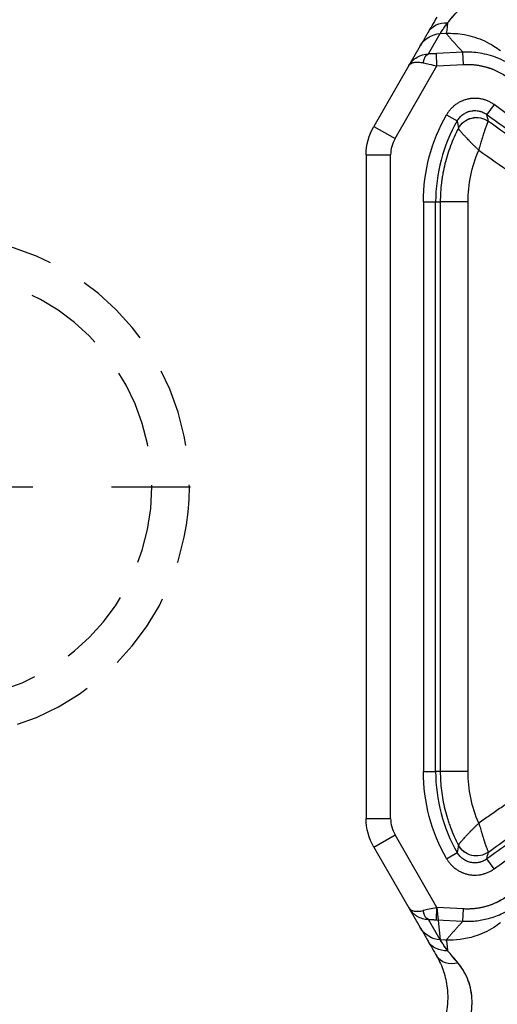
# Model space of a CAD drawing. Extents: x 2651 to 7771, y -1163 to 1075.
# Tile 368 of 490: x 5108 to 5123, y 471 to 502. Entities that reach past the tile are written whole.
import ezdxf

# ---------------------------------------------------------------- set-up
doc = ezdxf.new("R2010")
doc.units = 0
doc.header["$LTSCALE"] = 10
doc.linetypes.add('CENTER', pattern=[2, 1.25, -0.25, 0.25, -0.25])
doc.linetypes.add('HIDDEN', pattern=[0.375, 0.25, -0.125])
doc.layers.get('0').update_dxf_attribs({"linetype": 'CONTINUOUS'})
doc.layers.get('Defpoints').update_dxf_attribs({"linetype": 'CONTINUOUS'})
for name, color, linetype in [('1', 7, 'CONTINUOUS'), ('CEN', 1, 'CENTER'), ('DIM', 3, 'CONTINUOUS'), ('HIDDEN', 6, 'HIDDEN')]:
    doc.layers.add(name, color=color, linetype=linetype)
doc.styles.get("Standard").update_dxf_attribs({"font": 'romans.shx'})
doc.dimstyles.new('MM& INCH5', dxfattribs={"dimtxt": 5, "dimasz": 2.5, "dimexe": 1, "dimexo": 0.5, "dimtad": 0, "dimrnd": 1.38778e-17, "dimzin": 9, "dimdsep": 46, "dimtxsty": 'Standard', "dimblk": 'CLOSED', "dimcen": 0, "dimclrd": 3, "dimclre": 3, "dimclrt": 3, "dimazin": 2, "dimtfac": 0.75, "dimtofl": 0, "dimtmove": 0, "dimatfit": 3, "dimfxl": 0, "dimtolj": 1, "dimarcsym": 0})

# ---------------------------------------------------------------- blocks, each defined once
blk = doc.blocks.new('DFSF')
at = {"layer": '1', "color": 252, "linetype": 'Continuous'}
for p, q in [((1288.685, 533.376), (1288.87, 533.367)), ((1288.87, 533.367), (1289.242, 532.722)), ((1288.148, 532.776), (1288.128, 532.388)), ((1288.992, 532.732), (1288.148, 532.776)), ((1288.128, 532.388), (1288.972, 532.344)), ((1288.972, 532.344), (1290.304, 530.037)), ((1287.156, 531.114), (1287.385, 530.801)), ((1288.667, 530.793), (1288.33, 530.6)), ((1290.977, 530.426), (1290.304, 530.037)), ((1290.443, 529.519), (1290.443, 508.469)), ((1291.22, 529.519), (1290.443, 529.519)), ((1287.984, 528.026), (1287.984, 509.961)), ((1287.984, 528.026), (1288.867, 528.026)), ((1288.867, 528.026), (1289.015, 528.026)), ((1288.867, 509.961), (1288.867, 528.026)), ((1289.015, 528.026), (1289.015, 509.961)), ((1289.403, 528.026), (1289.015, 528.026)), ((1289.403, 509.961), (1289.403, 528.026)), ((1287.984, 509.961), (1288.867, 509.961)), ((1289.015, 509.961), (1288.867, 509.961)), ((1289.403, 509.961), (1289.015, 509.961)), ((1291.22, 508.469), (1290.443, 508.469)), ((1290.304, 507.951), (1288.972, 505.644)), ((1290.977, 507.562), (1290.304, 507.951)), ((1288.667, 507.195), (1288.33, 507.388)), ((1287.156, 506.874), (1287.385, 507.187)), ((1288.972, 505.644), (1288.128, 505.599)), ((1288.128, 505.599), (1288.148, 505.212)), ((1288.148, 505.212), (1288.992, 505.256)), ((1289.242, 505.266), (1288.87, 504.621)), ((1288.87, 504.621), (1288.685, 504.611))]:
    blk.add_line(p, q, dxfattribs=at)
at = {"layer": '1', "color": 110, "linetype": 'Continuous'}
for p, q in [((1288.972, 532.344), (1288.87, 533.367)), ((1288.128, 532.388), (1288.972, 532.344)), ((1288.972, 532.344), (1290.304, 530.037)), ((1290.443, 529.519), (1290.443, 508.469)), ((1290.304, 507.951), (1288.972, 505.644)), ((1288.972, 505.644), (1288.128, 505.599)), ((1289.242, 505.266), (1288.87, 504.621))]:
    blk.add_line(p, q, dxfattribs=at)
at = {"layer": '1', "color": 7, "linetype": 'Continuous'}
for p, q in [((1289.864, 532.355), (1289.502, 532.981)), ((1288.992, 532.732), (1288.972, 532.344)), ((1290.977, 530.426), (1289.865, 532.352)), ((1291.22, 508.469), (1291.22, 529.519)), ((1289.865, 505.636), (1290.977, 507.562)), ((1288.972, 505.644), (1288.992, 505.256)), ((1289.502, 505.007), (1289.864, 505.633))]:
    blk.add_line(p, q, dxfattribs=at)
at = {"layer": '1', "color": 252, "linetype": 'Continuous', "extrusion": (0, 0, -1)}
for centre, start, end in [((-1283.836, 528.026), 150.1987, 180), ((-1283.836, 509.961), 180, 209.8012)]:
    blk.add_arc(centre, 5.567, start, end, dxfattribs=at)
at = {"layer": '1', "color": 252, "linetype": 'Continuous'}
for centre, radius, start, end in [((1283.836, 528.026), 5.178, 0, 29.8013), ((1289.407, 529.519), 1.036, 0, 30), ((1283.836, 509.961), 5.178, 330.1988, 0), ((1289.407, 508.469), 1.036, 330, 0)]:
    blk.add_arc(centre, radius, start, end, dxfattribs=at)
at = {"layer": '1', "color": 7, "linetype": 'Continuous', "extrusion": (0, 0, -1)}
for centre, start, end in [((-1289.407, 529.519), 150, 180), ((-1289.407, 508.469), 180, 210)]:
    blk.add_arc(centre, 1.814, start, end, dxfattribs=at)
at = {"layer": '1', "color": 110, "linetype": 'Continuous'}
for centre, start, end in [((1289.407, 529.519), 0, 30), ((1289.407, 508.469), 330, 0)]:
    blk.add_arc(centre, 1.036, start, end, dxfattribs=at)
at = {"layer": '1', "color": 252, "linetype": 'Continuous', "extrusion": (0, 0, -1)}
for centre, major_axis, ratio, start_param, end_param in [((1288.303, 533.502), (0.673, 0.389), 0.72662, 5.106899, 6.283185), ((1288.583, 533.018), (0.673, 0.389), 0.857555, 5.242162, 6.283185), ((1288.855, 536.606), (0.161, 3.235), 0.052272, 3.194024, 3.602195), ((1288.829, 532.592), (0.673, 0.389), 0.998053, 5.287458, 6.283185), ((1287.719, 530.06), (-0.631, 0.148), 0.999911, 0.712892, 2.4287), ((1287.719, 530.059), (0.618, 0.195), 0.99876, 4.392457, 6.10701), ((1287.719, 507.928), (0.631, 0.148), 0.999911, 0.712878, 2.428715), ((1287.719, 507.929), (0.618, -0.195), 0.99876, 0.176172, 1.890754), ((1288.829, 505.396), (0.673, -0.389), 0.998053, 0, 0.995727), ((1288.855, 501.382), (0.161, -3.235), 0.052272, 2.68099, 3.089161), ((1288.583, 504.97), (0.673, -0.389), 0.857555, 0, 1.041024)]:
    blk.add_ellipse(centre, major_axis=major_axis, ratio=ratio, start_param=start_param, end_param=end_param, dxfattribs=at)
at = {"layer": '1', "color": 7, "linetype": 'Continuous', "extrusion": (0, 0, -1)}
for centre, major_axis, ratio, start_param, end_param in [((1289.222, 532.334), (-0.009, -0.389), 0.484329, 3.201449, 4.425608), ((1289.407, 529.519), (-1.814, 0), 0.999975, 2.618029, 3.141591), ((1289.407, 529.519), (1.814, 0), 0.999975, 5.759622, 6.283185), ((1283.861, 528.026), (4.123, 0), 1, 5.873541, 6.283185), ((1283.861, 509.961), (4.123, 0), 1, 0, 0.409639), ((1289.222, 505.654), (0.009, -0.389), 0.484329, 4.99917, 6.223329)]:
    blk.add_ellipse(centre, major_axis=major_axis, ratio=ratio, start_param=start_param, end_param=end_param, dxfattribs=at)
at = {"layer": '1', "color": 252, "linetype": 'Continuous'}
for points, knots in [([(1288.209, 536.61), (1288.164, 536.525), (1288.08, 536.366), (1287.988, 536.135), (1287.873, 535.756), (1287.826, 535.203), (1287.953, 534.679), (1288.134, 534.329), (1288.244, 534.181), (1288.301, 534.103)], [0, 0, 0, 0, 0.096681, 0.180172, 0.250363, 0.499858, 0.749492, 0.867912, 1, 1, 1, 1]), ([(1288.301, 534.103), (1288.361, 534.032), (1288.48, 533.889), (1288.584, 533.771), (1288.636, 533.712)], [0, 0, 0, 0, 0.500018, 1, 1, 1, 1]), ([(1288.636, 533.712), (1288.669, 533.663), (1288.733, 533.57), (1288.8, 533.475), (1288.839, 533.417), (1288.86, 533.382), (1288.866, 533.373), (1288.87, 533.367)], [0, 0, 0, 0, 0.262287, 0.49991, 0.699928, 0.840423, 1, 1, 1, 1]), ([(1286.955, 532.827), (1287.026, 532.878), (1287.276, 533.059), (1287.708, 533.253), (1288.226, 533.374), (1288.536, 533.376), (1288.685, 533.376)], [0, 0, 0, 0, 0.141984, 0.499773, 0.758442, 1, 1, 1, 1]), ([(1288.148, 532.776), (1288.033, 532.778), (1287.779, 532.781), (1287.368, 532.71), (1286.91, 532.558), (1286.623, 532.371), (1286.472, 532.273)], [0, 0, 0, 0, 0.193756, 0.426858, 0.69734, 1, 1, 1, 1]), ([(1289.865, 532.352), (1289.837, 532.394), (1289.787, 532.47), (1289.697, 532.554), (1289.587, 532.631), (1289.44, 532.7), (1289.308, 532.714), (1289.242, 532.722)], [0, 0, 0, 0, 0.205637, 0.372382, 0.500218, 0.747942, 1, 1, 1, 1]), ([(1286.702, 531.96), (1286.908, 532.112), (1287.133, 532.225), (1287.623, 532.372), (1287.873, 532.402), (1288.128, 532.388)], [0, 0, 0, 0, 0.5, 0.5, 1, 1, 1, 1]), ([(1288.972, 532.344), (1289.057, 532.363), (1289.21, 532.396), (1289.345, 532.427), (1289.405, 532.44)], [0, 0, 0, 0, 0.553654, 1, 1, 1, 1]), ([(1288.667, 530.793), (1288.649, 530.825), (1288.609, 530.886), (1288.541, 530.97), (1288.49, 531.022), (1288.456, 531.053), (1288.449, 531.059), (1288.436, 531.071), (1288.414, 531.088), (1288.364, 531.127), (1288.288, 531.176), (1288.224, 531.209), (1288.182, 531.228), (1288.174, 531.232), (1288.157, 531.239), (1288.131, 531.249), (1288.106, 531.258), (1288.054, 531.275), (1287.984, 531.293), (1287.912, 531.305), (1287.858, 531.311), (1287.84, 531.312), (1287.813, 531.313), (1287.803, 531.314), (1287.785, 531.314), (1287.739, 531.315), (1287.658, 531.31), (1287.587, 531.299), (1287.533, 531.288), (1287.507, 531.281), (1287.472, 531.271), (1287.454, 531.266), (1287.411, 531.252), (1287.343, 531.225), (1287.246, 531.176), (1287.186, 531.136), (1287.156, 531.114)], [0, 0, 0, 0, 0.0625, 0.125, 0.1875, 0.1875, 0.203125, 0.203125, 0.21875, 0.25, 0.3125, 0.375, 0.375, 0.390625, 0.390625, 0.40625, 0.4375, 0.4375, 0.5, 0.5625, 0.5625, 0.59375, 0.59375, 0.609375, 0.609375, 0.625, 0.6875, 0.75, 0.75, 0.78125, 0.796875, 0.8125, 0.8125, 0.875, 0.9375, 1, 1, 1, 1]), ([(1287.156, 531.114), (1286.689, 530.773), (1285.74, 530.11), (1284.765, 529.49), (1284.146, 529.116), (1284.022, 529.041), (1283.773, 528.894), (1283.648, 528.821), (1283.271, 528.605), (1283.019, 528.463), (1282.258, 528.047), (1281.745, 527.781), (1280.967, 527.398), (1280.706, 527.273), (1280.312, 527.09), (1280.181, 527.03), (1279.917, 526.911), (1279.256, 526.617), (1278.054, 526.121), (1276.426, 525.531), (1275.322, 525.185), (1274.767, 525.024)], [0, 0, 0, 0, 0.125, 0.25, 0.25, 0.28125, 0.28125, 0.3125, 0.3125, 0.375, 0.375, 0.5, 0.5, 0.5625, 0.5625, 0.59375, 0.59375, 0.625, 0.75, 0.875, 1, 1, 1, 1]), ([(1275.347, 523.68), (1275.897, 523.842), (1276.443, 524.015), (1277.256, 524.292), (1277.526, 524.387), (1277.863, 524.509), (1277.93, 524.534), (1278.065, 524.584), (1278.266, 524.659), (1279.002, 524.94), (1279.664, 525.212), (1280.451, 525.556), (1280.843, 525.732), (1281.297, 525.944), (1281.491, 526.037), (1281.62, 526.099), (1281.684, 526.13), (1282.264, 526.412), (1283.282, 526.935), (1284.774, 527.781), (1285.744, 528.386), (1286.463, 528.855), (1286.701, 529.014), (1287.056, 529.257), (1287.174, 529.338), (1287.409, 529.502), (1287.526, 529.585), (1287.643, 529.668)], [0, 0, 0, 0, 0.125, 0.125, 0.1875, 0.1875, 0.203125, 0.203125, 0.21875, 0.25, 0.375, 0.375, 0.4375, 0.46875, 0.484375, 0.484375, 0.5, 0.5, 0.625, 0.75, 0.875, 0.875, 0.9375, 0.9375, 0.96875, 0.96875, 1, 1, 1, 1]), ([(1287.643, 508.319), (1287.3, 508.565), (1286.606, 509.044), (1285.898, 509.502), (1285.45, 509.782), (1285.361, 509.837), (1285.181, 509.948), (1284.911, 510.112), (1284.277, 510.489), (1283.727, 510.798), (1282.988, 511.199), (1282.243, 511.589), (1281.108, 512.139), (1280.34, 512.483), (1279.76, 512.732), (1279.468, 512.854), (1279.127, 512.993), (1278.98, 513.052), (1278.882, 513.091), (1278.833, 513.11), (1278.391, 513.284), (1277.602, 513.58), (1276.407, 513.987), (1275.202, 514.357), (1274.391, 514.579), (1273.576, 514.789), (1273.167, 514.887), (1272.551, 515.026), (1272.345, 515.071), (1272.035, 515.135), (1271.932, 515.156), (1271.725, 515.198), (1271.207, 515.3), (1270.273, 515.465), (1269.439, 515.586), (1269.021, 515.64)], [0, 0, 0, 0, 0.0625, 0.125, 0.125, 0.140625, 0.140625, 0.15625, 0.1875, 0.25, 0.25, 0.3125, 0.375, 0.4375, 0.4375, 0.46875, 0.484375, 0.492188, 0.492188, 0.5, 0.5, 0.5625, 0.625, 0.6875, 0.75, 0.75, 0.8125, 0.8125, 0.84375, 0.84375, 0.859375, 0.859375, 0.875, 0.9375, 1, 1, 1, 1]), ([(1268.655, 514.225), (1269.073, 514.172), (1269.906, 514.054), (1270.732, 513.91), (1271.966, 513.676), (1272.781, 513.493), (1273.993, 513.182), (1274.797, 512.962), (1275.993, 512.594), (1277.179, 512.188), (1277.962, 511.891), (1278.741, 511.582), (1279.129, 511.421), (1279.612, 511.212), (1279.756, 511.148), (1279.901, 511.084), (1279.997, 511.041), (1280.045, 511.019), (1280.285, 510.91), (1280.858, 510.645), (1281.802, 510.181), (1282.543, 509.787), (1283.277, 509.381), (1283.641, 509.173), (1284.362, 508.744), (1285.077, 508.304), (1286.128, 507.609), (1286.816, 507.123), (1287.156, 506.874)], [0, 0, 0, 0, 0.0625, 0.125, 0.125, 0.25, 0.25, 0.3125, 0.375, 0.4375, 0.5, 0.5, 0.5625, 0.5625, 0.578125, 0.585938, 0.585938, 0.59375, 0.59375, 0.625, 0.6875, 0.75, 0.75, 0.8125, 0.8125, 0.875, 0.9375, 1, 1, 1, 1]), ([(1287.156, 506.874), (1287.186, 506.852), (1287.246, 506.812), (1287.343, 506.763), (1287.411, 506.736), (1287.454, 506.722), (1287.463, 506.719), (1287.48, 506.714), (1287.507, 506.707), (1287.533, 506.7), (1287.586, 506.689), (1287.658, 506.678), (1287.73, 506.674), (1287.776, 506.674), (1287.785, 506.674), (1287.803, 506.674), (1287.831, 506.675), (1287.858, 506.677), (1287.912, 506.683), (1287.984, 506.694), (1288.054, 506.713), (1288.105, 506.73), (1288.123, 506.736), (1288.148, 506.746), (1288.157, 506.749), (1288.174, 506.756), (1288.216, 506.774), (1288.288, 506.812), (1288.349, 506.851), (1288.393, 506.883), (1288.414, 506.9), (1288.442, 506.923), (1288.456, 506.935), (1288.49, 506.966), (1288.541, 507.017), (1288.609, 507.102), (1288.649, 507.163), (1288.667, 507.195)], [0, 0, 0, 0, 0.0625, 0.125, 0.1875, 0.1875, 0.203125, 0.203125, 0.21875, 0.25, 0.25, 0.3125, 0.375, 0.375, 0.390625, 0.390625, 0.40625, 0.4375, 0.4375, 0.5, 0.5625, 0.5625, 0.59375, 0.59375, 0.609375, 0.609375, 0.625, 0.6875, 0.75, 0.75, 0.78125, 0.796875, 0.8125, 0.8125, 0.875, 0.9375, 1, 1, 1, 1]), ([(1288.128, 505.599), (1287.873, 505.586), (1287.623, 505.616), (1287.133, 505.763), (1286.908, 505.876), (1286.702, 506.028)], [0, 0, 0, 0, 0.5, 0.5, 1, 1, 1, 1]), ([(1286.472, 505.715), (1286.573, 505.646), (1286.769, 505.514), (1287.082, 505.374), (1287.382, 505.28), (1287.662, 505.228), (1287.915, 505.205), (1288.074, 505.21), (1288.148, 505.212)], [0, 0, 0, 0, 0.205192, 0.397058, 0.573505, 0.733189, 0.875414, 1, 1, 1, 1]), ([(1289.405, 505.548), (1289.344, 505.561), (1289.209, 505.592), (1289.056, 505.625), (1288.972, 505.644)], [0, 0, 0, 0, 0.448471, 1, 1, 1, 1]), ([(1289.865, 505.636), (1289.803, 505.528), (1289.712, 505.436), (1289.495, 505.307), (1289.37, 505.271), (1289.242, 505.266)], [0, 0, 0, 0, 0.5, 0.5, 1, 1, 1, 1]), ([(1289.865, 505.636), (1289.85, 505.616), (1289.824, 505.581), (1289.764, 505.55), (1289.684, 505.526), (1289.573, 505.519), (1289.461, 505.538), (1289.405, 505.548)], [0, 0, 0, 0, 0.205637, 0.372382, 0.500218, 0.747942, 1, 1, 1, 1]), ([(1288.685, 504.611), (1288.591, 504.61), (1288.393, 504.608), (1288.085, 504.648), (1287.662, 504.754), (1287.274, 504.93), (1287.025, 505.11), (1286.955, 505.161)], [0, 0, 0, 0, 0.153402, 0.320414, 0.500296, 0.860692, 1, 1, 1, 1]), ([(1288.87, 504.621), (1288.866, 504.616), (1288.861, 504.606), (1288.84, 504.573), (1288.802, 504.515), (1288.733, 504.418), (1288.669, 504.324), (1288.636, 504.275)], [0, 0, 0, 0, 0.152639, 0.285793, 0.500086, 0.737686, 1, 1, 1, 1]), ([(1288.636, 504.275), (1288.584, 504.217), (1288.481, 504.099), (1288.361, 503.956), (1288.301, 503.884)], [0, 0, 0, 0, 0.495274, 1, 1, 1, 1])]:
    blk.add_open_spline(points, degree=3, knots=knots, dxfattribs=at)
at = {"layer": '1', "color": 110, "linetype": 'Continuous'}
for points, degree, knots in [([(1288.209, 536.61), (1288.166, 536.532), (1288.083, 536.38), (1287.991, 536.147), (1287.908, 535.872), (1287.857, 535.558), (1287.853, 535.092), (1287.957, 534.672), (1288.134, 534.323), (1288.246, 534.177), (1288.301, 534.103)], 3, [0, 0, 0, 0, 0.089528, 0.173241, 0.25146, 0.381024, 0.501535, 0.750707, 0.874976, 1, 1, 1, 1]), ([(1288.301, 534.103), (1288.321, 534.079), (1288.381, 534.007), (1288.497, 533.87), (1288.584, 533.772), (1288.636, 533.712)], 3, [0, 0, 0, 0, 0.166985, 0.500056, 1, 1, 1, 1]), ([(1288.636, 533.712), (1288.669, 533.664), (1288.735, 533.569), (1288.805, 533.467), (1288.853, 533.395), (1288.864, 533.376), (1288.87, 533.367)], 3, [0, 0, 0, 0, 0.257092, 0.508444, 0.755554, 1, 1, 1, 1]), ([(1286.702, 531.96), (1287.011, 532.188), (1287.378, 532.298), (1287.745, 532.408), (1288.128, 532.388)], 2, [0, 0, 0, 0.5, 0.5, 1, 1, 1]), ([(1288.128, 505.599), (1287.745, 505.579), (1287.378, 505.69), (1287.011, 505.8), (1286.702, 506.028)], 2, [0, 0, 0, 0.5, 0.5, 1, 1, 1]), ([(1288.87, 504.621), (1288.864, 504.611), (1288.853, 504.593), (1288.805, 504.521), (1288.735, 504.419), (1288.669, 504.324), (1288.636, 504.275)], 3, [0, 0, 0, 0, 0.244446, 0.491556, 0.742908, 1, 1, 1, 1]), ([(1288.636, 504.275), (1288.584, 504.216), (1288.497, 504.118), (1288.381, 503.981), (1288.321, 503.909), (1288.301, 503.884)], 3, [0, 0, 0, 0, 0.499944, 0.833015, 1, 1, 1, 1])]:
    blk.add_open_spline(points, degree=degree, knots=knots, dxfattribs=at)
at = {"layer": '1', "color": 7, "linetype": 'Continuous'}
for points, knots in [([(1288.976, 533.891), (1288.936, 533.966), (1288.858, 534.109), (1288.761, 534.357), (1288.688, 534.617), (1288.622, 535.003), (1288.625, 535.495), (1288.74, 535.976), (1288.839, 536.205), (1288.872, 536.282)], [0, 0, 0, 0, 0.138828, 0.267869, 0.388064, 0.500574, 0.749851, 0.916497, 1, 1, 1, 1]), ([(1274.875, 524.651), (1275.436, 524.813), (1276.55, 525.163), (1278.195, 525.759), (1279.273, 526.204), (1279.942, 526.497), (1280.076, 526.556), (1280.342, 526.677), (1280.475, 526.737), (1280.872, 526.922), (1281.136, 527.048), (1281.922, 527.434), (1282.44, 527.703), (1283.208, 528.124), (1283.463, 528.267), (1283.843, 528.485), (1283.969, 528.559), (1284.221, 528.707), (1284.847, 529.082), (1285.956, 529.787), (1286.914, 530.456), (1287.385, 530.801)], [0, 0, 0, 0, 0.125, 0.25, 0.375, 0.375, 0.40625, 0.40625, 0.4375, 0.4375, 0.5, 0.5, 0.625, 0.625, 0.6875, 0.6875, 0.71875, 0.71875, 0.75, 0.875, 1, 1, 1, 1]), ([(1287.385, 530.801), (1287.404, 530.814), (1287.442, 530.839), (1287.502, 530.87), (1287.545, 530.886), (1287.572, 530.895), (1287.583, 530.899), (1287.605, 530.905), (1287.643, 530.914), (1287.699, 530.923), (1287.744, 530.926), (1287.773, 530.926), (1287.779, 530.926), (1287.79, 530.925), (1287.796, 530.925), (1287.813, 530.924), (1287.847, 530.922), (1287.903, 530.913), (1287.947, 530.901), (1287.979, 530.89), (1287.99, 530.887), (1288.006, 530.88), (1288.011, 530.878), (1288.022, 530.874), (1288.048, 530.863), (1288.093, 530.839), (1288.131, 530.815), (1288.158, 530.795), (1288.172, 530.784), (1288.185, 530.773), (1288.194, 530.766), (1288.198, 530.762), (1288.219, 530.743), (1288.251, 530.711), (1288.294, 530.658), (1288.318, 530.62), (1288.33, 530.6)], [0, 0, 0, 0, 0.0625, 0.125, 0.1875, 0.1875, 0.203125, 0.21875, 0.25, 0.3125, 0.375, 0.375, 0.390625, 0.390625, 0.40625, 0.40625, 0.4375, 0.5, 0.5625, 0.5625, 0.59375, 0.59375, 0.609375, 0.609375, 0.625, 0.6875, 0.75, 0.75, 0.78125, 0.796875, 0.796875, 0.8125, 0.8125, 0.875, 0.9375, 1, 1, 1, 1]), ([(1287.339, 530.584), (1287.107, 530.416), (1286.873, 530.25), (1286.579, 530.046), (1286.52, 530.005), (1286.401, 529.924), (1286.224, 529.803), (1285.57, 529.365), (1284.482, 528.677), (1282.995, 527.823), (1281.979, 527.296), (1281.336, 526.98), (1281.207, 526.918), (1280.949, 526.794), (1280.56, 526.611), (1280.169, 526.433), (1279.383, 526.088), (1278.854, 525.868), (1278.187, 525.608), (1278.053, 525.557), (1277.785, 525.456), (1277.651, 525.406), (1277.247, 525.259), (1276.977, 525.163), (1276.164, 524.885), (1275.618, 524.712), (1275.068, 524.55)], [0, 0, 0, 0, 0.0625, 0.0625, 0.078125, 0.078125, 0.09375, 0.125, 0.25, 0.375, 0.5, 0.5, 0.53125, 0.53125, 0.5625, 0.625, 0.625, 0.75, 0.75, 0.78125, 0.78125, 0.8125, 0.8125, 0.875, 0.875, 1, 1, 1, 1]), ([(1287.643, 529.668), (1287.635, 529.694), (1287.628, 529.719), (1287.622, 529.74), (1287.609, 529.783), (1287.592, 529.84), (1287.573, 529.903), (1287.563, 529.937), (1287.559, 529.951), (1287.556, 529.958), (1287.55, 529.978), (1287.546, 529.992), (1287.54, 530.012), (1287.537, 530.019), (1287.533, 530.032), (1287.527, 530.052), (1287.521, 530.072), (1287.509, 530.11), (1287.492, 530.161), (1287.473, 530.22), (1287.462, 530.254), (1287.454, 530.276), (1287.451, 530.287), (1287.44, 530.319), (1287.426, 530.36), (1287.407, 530.414), (1287.395, 530.446), (1287.387, 530.469), (1287.385, 530.476), (1287.38, 530.49), (1287.377, 530.496), (1287.37, 530.514), (1287.365, 530.528), (1287.361, 530.539), (1287.359, 530.543), (1287.357, 530.548), (1287.355, 530.552), (1287.353, 530.557), (1287.349, 530.567), (1287.344, 530.576), (1287.342, 530.581), (1287.339, 530.584)], [0, 0, 0, 0, 0.03125, 0.0625, 0.0625, 0.125, 0.1875, 0.203125, 0.203125, 0.21875, 0.21875, 0.25, 0.25, 0.265625, 0.265625, 0.28125, 0.3125, 0.3125, 0.375, 0.4375, 0.46875, 0.46875, 0.5, 0.5, 0.5625, 0.625, 0.6875, 0.6875, 0.71875, 0.71875, 0.75, 0.75, 0.8125, 0.828125, 0.828125, 0.84375, 0.84375, 0.875, 0.875, 0.9375, 1, 1, 1, 1]), ([(1287.643, 529.668), (1287.662, 529.686), (1287.681, 529.704), (1287.708, 529.73), (1287.73, 529.751), (1287.752, 529.771), (1287.762, 529.782), (1287.794, 529.813), (1287.815, 529.833), (1287.846, 529.864), (1287.856, 529.874), (1287.876, 529.894), (1287.886, 529.904), (1287.901, 529.919), (1287.906, 529.924), (1287.915, 529.934), (1287.93, 529.949), (1287.944, 529.964), (1287.972, 529.993), (1288.008, 530.03), (1288.05, 530.075), (1288.074, 530.101), (1288.089, 530.118), (1288.097, 530.127), (1288.119, 530.151), (1288.148, 530.183), (1288.185, 530.226), (1288.207, 530.251), (1288.222, 530.268), (1288.227, 530.274), (1288.236, 530.285), (1288.24, 530.29), (1288.252, 530.305), (1288.261, 530.316), (1288.268, 530.324), (1288.271, 530.328), (1288.273, 530.331), (1288.276, 530.335), (1288.279, 530.339), (1288.285, 530.346), (1288.291, 530.355), (1288.293, 530.36)], [0, 0, 0, 0, 0.03125, 0.0625, 0.09375, 0.09375, 0.125, 0.125, 0.1875, 0.1875, 0.21875, 0.21875, 0.25, 0.25, 0.265625, 0.265625, 0.28125, 0.3125, 0.3125, 0.375, 0.4375, 0.46875, 0.46875, 0.5, 0.5, 0.5625, 0.625, 0.6875, 0.6875, 0.71875, 0.71875, 0.75, 0.75, 0.8125, 0.828125, 0.828125, 0.84375, 0.84375, 0.875, 0.875, 1, 1, 1, 1]), ([(1288.867, 528.026), (1288.867, 528.128), (1288.861, 528.331), (1288.833, 528.632), (1288.788, 528.929), (1288.725, 529.224), (1288.671, 529.419), (1288.626, 529.564), (1288.611, 529.612), (1288.586, 529.684), (1288.577, 529.708), (1288.56, 529.756), (1288.516, 529.875), (1288.429, 530.087), (1288.34, 530.269), (1288.293, 530.36)], [0, 0, 0, 0, 0.125, 0.25, 0.375, 0.5, 0.625, 0.625, 0.6875, 0.6875, 0.71875, 0.71875, 0.75, 0.875, 1, 1, 1, 1]), ([(1287.385, 507.187), (1287.043, 507.438), (1286.351, 507.927), (1285.293, 508.626), (1284.215, 509.291), (1283.483, 509.711), (1282.745, 510.12), (1281.999, 510.517), (1281.24, 510.891), (1280.666, 511.162), (1280.473, 511.251), (1280.184, 511.383), (1280.087, 511.426), (1279.893, 511.512), (1279.602, 511.641), (1279.309, 511.765), (1279.015, 511.887), (1278.917, 511.928), (1278.721, 512.008), (1278.229, 512.205), (1277.337, 512.543), (1276.136, 512.956), (1275.326, 513.206), (1274.817, 513.354), (1274.715, 513.383), (1274.511, 513.441), (1274.409, 513.469), (1274.102, 513.553), (1273.078, 513.825), (1272.045, 514.056), (1270.797, 514.294), (1269.963, 514.439), (1269.124, 514.558), (1268.703, 514.61)], [0, 0, 0, 0, 0.0625, 0.125, 0.1875, 0.25, 0.25, 0.3125, 0.375, 0.375, 0.40625, 0.40625, 0.421875, 0.421875, 0.4375, 0.46875, 0.46875, 0.484375, 0.484375, 0.5, 0.5625, 0.625, 0.6875, 0.6875, 0.703125, 0.703125, 0.71875, 0.71875, 0.75, 0.875, 0.875, 0.9375, 1, 1, 1, 1]), ([(1268.881, 514.741), (1269.296, 514.687), (1270.125, 514.567), (1270.95, 514.42), (1271.464, 514.32), (1271.566, 514.3), (1271.772, 514.259), (1271.874, 514.238), (1272.181, 514.173), (1272.795, 514.039), (1273.404, 513.891), (1274.212, 513.682), (1275.017, 513.46), (1276.213, 513.089), (1277.003, 512.817), (1277.592, 512.604), (1277.887, 512.495), (1278.229, 512.363), (1278.375, 512.306), (1278.472, 512.268), (1278.521, 512.249), (1278.959, 512.075), (1279.732, 511.753), (1280.873, 511.237), (1281.997, 510.685), (1282.734, 510.294), (1283.466, 509.892), (1284.011, 509.581), (1284.549, 509.257), (1284.816, 509.093), (1284.905, 509.038), (1285.083, 508.927), (1285.526, 508.648), (1286.314, 508.131), (1287, 507.65), (1287.339, 507.404)], [0, 0, 0, 0, 0.0625, 0.125, 0.125, 0.140625, 0.140625, 0.15625, 0.15625, 0.1875, 0.25, 0.25, 0.3125, 0.375, 0.4375, 0.4375, 0.46875, 0.484375, 0.492187, 0.492187, 0.5, 0.5, 0.5625, 0.625, 0.6875, 0.75, 0.75, 0.8125, 0.84375, 0.84375, 0.859375, 0.859375, 0.875, 0.9375, 1, 1, 1, 1]), ([(1288.293, 507.628), (1288.34, 507.718), (1288.429, 507.901), (1288.544, 508.18), (1288.642, 508.465), (1288.723, 508.755), (1288.766, 508.952), (1288.793, 509.102), (1288.801, 509.152), (1288.813, 509.227), (1288.817, 509.252), (1288.824, 509.303), (1288.84, 509.429), (1288.861, 509.656), (1288.867, 509.86), (1288.867, 509.961)], [0, 0, 0, 0, 0.125, 0.25, 0.375, 0.5, 0.625, 0.625, 0.6875, 0.6875, 0.71875, 0.71875, 0.75, 0.875, 1, 1, 1, 1]), ([(1287.643, 508.319), (1287.635, 508.294), (1287.628, 508.269), (1287.622, 508.248), (1287.609, 508.205), (1287.592, 508.148), (1287.573, 508.085), (1287.563, 508.051), (1287.559, 508.037), (1287.556, 508.03), (1287.55, 508.009), (1287.546, 507.996), (1287.54, 507.975), (1287.537, 507.969), (1287.533, 507.955), (1287.527, 507.935), (1287.521, 507.916), (1287.509, 507.877), (1287.492, 507.827), (1287.473, 507.768), (1287.462, 507.734), (1287.454, 507.712), (1287.451, 507.701), (1287.44, 507.669), (1287.426, 507.628), (1287.407, 507.574), (1287.395, 507.542), (1287.387, 507.519), (1287.385, 507.512), (1287.38, 507.498), (1287.377, 507.492), (1287.37, 507.473), (1287.365, 507.46), (1287.361, 507.449), (1287.359, 507.445), (1287.357, 507.44), (1287.355, 507.435), (1287.353, 507.431), (1287.349, 507.421), (1287.344, 507.411), (1287.342, 507.407), (1287.339, 507.404)], [0, 0, 0, 0, 0.03125, 0.0625, 0.0625, 0.125, 0.1875, 0.203125, 0.203125, 0.21875, 0.21875, 0.25, 0.25, 0.265625, 0.265625, 0.28125, 0.3125, 0.3125, 0.375, 0.4375, 0.46875, 0.46875, 0.5, 0.5, 0.5625, 0.625, 0.6875, 0.6875, 0.71875, 0.71875, 0.75, 0.75, 0.8125, 0.828125, 0.828125, 0.84375, 0.84375, 0.875, 0.875, 0.9375, 1, 1, 1, 1]), ([(1287.643, 508.319), (1287.662, 508.302), (1287.681, 508.283), (1287.708, 508.258), (1287.73, 508.237), (1287.752, 508.216), (1287.762, 508.206), (1287.794, 508.175), (1287.815, 508.155), (1287.846, 508.124), (1287.856, 508.114), (1287.876, 508.093), (1287.886, 508.083), (1287.901, 508.068), (1287.906, 508.063), (1287.915, 508.053), (1287.93, 508.039), (1287.944, 508.024), (1287.972, 507.995), (1288.008, 507.957), (1288.05, 507.913), (1288.074, 507.887), (1288.089, 507.869), (1288.097, 507.861), (1288.119, 507.836), (1288.148, 507.805), (1288.185, 507.762), (1288.207, 507.737), (1288.222, 507.719), (1288.227, 507.714), (1288.236, 507.703), (1288.24, 507.698), (1288.252, 507.683), (1288.261, 507.672), (1288.268, 507.664), (1288.271, 507.66), (1288.273, 507.657), (1288.276, 507.653), (1288.279, 507.649), (1288.285, 507.641), (1288.291, 507.633), (1288.293, 507.628)], [0, 0, 0, 0, 0.03125, 0.0625, 0.09375, 0.09375, 0.125, 0.125, 0.1875, 0.1875, 0.21875, 0.21875, 0.25, 0.25, 0.265625, 0.265625, 0.28125, 0.3125, 0.3125, 0.375, 0.4375, 0.46875, 0.46875, 0.5, 0.5, 0.5625, 0.625, 0.6875, 0.6875, 0.71875, 0.71875, 0.75, 0.75, 0.8125, 0.828125, 0.828125, 0.84375, 0.84375, 0.875, 0.875, 1, 1, 1, 1]), ([(1288.33, 507.388), (1288.318, 507.368), (1288.294, 507.33), (1288.251, 507.277), (1288.219, 507.245), (1288.198, 507.226), (1288.189, 507.218), (1288.172, 507.203), (1288.14, 507.179), (1288.093, 507.148), (1288.053, 507.128), (1288.027, 507.116), (1288.021, 507.114), (1288.011, 507.109), (1288.006, 507.107), (1287.99, 507.101), (1287.957, 507.09), (1287.903, 507.075), (1287.858, 507.068), (1287.824, 507.064), (1287.813, 507.064), (1287.796, 507.063), (1287.79, 507.062), (1287.779, 507.062), (1287.75, 507.062), (1287.699, 507.065), (1287.654, 507.072), (1287.621, 507.079), (1287.605, 507.083), (1287.588, 507.088), (1287.577, 507.091), (1287.572, 507.093), (1287.545, 507.101), (1287.502, 507.118), (1287.442, 507.149), (1287.404, 507.174), (1287.385, 507.187)], [0, 0, 0, 0, 0.0625, 0.125, 0.1875, 0.1875, 0.203125, 0.21875, 0.25, 0.3125, 0.375, 0.375, 0.390625, 0.390625, 0.40625, 0.40625, 0.4375, 0.5, 0.5625, 0.5625, 0.59375, 0.59375, 0.609375, 0.609375, 0.625, 0.6875, 0.75, 0.75, 0.78125, 0.796875, 0.796875, 0.8125, 0.8125, 0.875, 0.9375, 1, 1, 1, 1])]:
    blk.add_open_spline(points, degree=3, knots=knots, dxfattribs=at)
for points in [[(1289.256, 533.407), (1289.177, 533.545), (1289.083, 533.707), (1288.976, 533.891)], [(1287.339, 530.584), (1287.339, 530.584), (1287.339, 530.584), (1287.34, 530.583)], [(1288.293, 530.36), (1288.293, 530.36), (1288.293, 530.36), (1288.293, 530.36)], [(1288.293, 507.628), (1288.293, 507.628), (1288.293, 507.628), (1288.293, 507.628)], [(1287.339, 507.404), (1287.339, 507.404), (1287.339, 507.404), (1287.34, 507.405)], [(1288.976, 504.097), (1289.083, 504.281), (1289.177, 504.443), (1289.256, 504.581)]]:
    blk.add_open_spline(points, degree=3, dxfattribs=at)
at = {"layer": '1', "color": 252, "linetype": 'Continuous'}
for points in [[(1288.148, 532.776), (1288.33, 532.974), (1288.509, 533.174), (1288.685, 533.376)], [(1288.685, 504.611), (1288.509, 504.814), (1288.33, 505.014), (1288.148, 505.212)]]:
    blk.add_rational_spline(points, [1, 0.999955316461, 0.999955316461, 1], degree=3, dxfattribs=at)
at = {"layer": '1', "color": 7, "linetype": 'Continuous'}
for points, weights in [([(1289.502, 532.981), (1289.485, 533.011), (1289.402, 533.154), (1289.256, 533.407)], [1, 0.986164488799, 0.986164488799, 1]), ([(1289.242, 532.722), (1289.168, 532.724), (1289.082, 532.727), (1288.992, 532.732)], [1, 0.972630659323, 0.972630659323, 1]), ([(1288.992, 505.256), (1289.082, 505.261), (1289.168, 505.264), (1289.242, 505.266)], [1, 0.972630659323, 0.972630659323, 1]), ([(1289.256, 504.581), (1289.402, 504.833), (1289.485, 504.977), (1289.502, 505.007)], [1, 0.986164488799, 0.986164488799, 1])]:
    blk.add_rational_spline(points, weights, degree=3, dxfattribs=at)
at = {"layer": '1', "color": 252, "linetype": 'Continuous'}
for points in [[(1289.865, 532.352), (1289.804, 532.457), (1289.625, 532.491), (1289.405, 532.44)], [(1287.385, 530.801), (1287.371, 530.729), (1287.355, 530.657), (1287.339, 530.584)], [(1288.293, 530.36), (1288.306, 530.441), (1288.318, 530.521), (1288.33, 530.6)], [(1288.33, 507.388), (1288.318, 507.467), (1288.306, 507.547), (1288.293, 507.628)], [(1287.339, 507.404), (1287.355, 507.331), (1287.371, 507.259), (1287.385, 507.187)]]:
    blk.add_open_spline(points, degree=3, dxfattribs=at)
blk = doc.blocks.new('*D47')
at = {"layer": 'Defpoints', "color": 0}
for p in [(5075.684, 924.642), (5075.684, 850.322), (5205.684, 387.642)]:
    blk.add_point(p, dxfattribs=at)
at = {"layer": 'DIM', "color": 3, "lineweight": -2}
blk.add_line((5075.684, 850.822), (5075.684, 924.642), dxfattribs=at)
at = {"layer": 'DIM', "color": 3, "insert": (5075.684, 947.648), "char_height": 5, "attachment_point": 5, "rotation": 90}
blk.add_mtext('\\A1;130 [5.118]', dxfattribs=at)
blk = doc.blocks.new('_Closed')
at = {"color": 0, "linetype": 'ByBlock', "lineweight": -2}
for p, q in [((-1, 0.167), (0, 0)), ((-1, 0.167), (-1, -0.167)), ((0, 0), (-1, -0.167)), ((0, 0), (-1, 0))]:
    blk.add_line(p, q, dxfattribs=at)
blk = doc.blocks.new('*D48')
at = {"layer": 'Defpoints', "color": 0}
for p in [(5008.684, 924.642), (5008.684, 886.162), (5205.684, 387.642)]:
    blk.add_point(p, dxfattribs=at)
at = {"layer": 'DIM', "color": 3, "lineweight": -2}
blk.add_line((5008.684, 886.662), (5008.684, 924.642), dxfattribs=at)
at = {"layer": 'DIM', "color": 3, "insert": (5008.684, 947.648), "char_height": 5, "attachment_point": 5, "rotation": 90}
blk.add_mtext('\\A1;197 [7.756]', dxfattribs=at)
blk = doc.blocks.new('*D49')
at = {"layer": 'Defpoints', "color": 0}
for p in [(4965.684, 924.642), (4965.684, 912.642), (5205.684, 387.642)]:
    blk.add_point(p, dxfattribs=at)
at = {"layer": 'DIM', "color": 3, "lineweight": -2}
blk.add_line((4965.684, 913.142), (4965.684, 924.642), dxfattribs=at)
at = {"layer": 'DIM', "color": 3, "insert": (4965.684, 948.005), "char_height": 5, "attachment_point": 5, "rotation": 90}
blk.add_mtext('\\A1;240 [9.449]', dxfattribs=at)
blk = doc.blocks.new('*D50')
at = {"layer": 'Defpoints', "color": 0}
for p in [(4930.684, 924.642), (4930.684, 910.642), (5205.684, 387.642)]:
    blk.add_point(p, dxfattribs=at)
at = {"layer": 'DIM', "color": 3, "lineweight": -2}
blk.add_line((4930.684, 911.142), (4930.684, 924.642), dxfattribs=at)
at = {"layer": 'DIM', "color": 3, "insert": (4930.684, 950.386), "char_height": 5, "attachment_point": 5, "rotation": 90}
blk.add_mtext('\\A1;275 [10.827]', dxfattribs=at)
blk = doc.blocks.new('*D77')
at = {"layer": 'Defpoints', "color": 0}
for p in [(5085.684, 924.642), (5085.684, 787.642), (5205.684, 387.642)]:
    blk.add_point(p, dxfattribs=at)
at = {"layer": 'DIM', "color": 3, "lineweight": -2}
blk.add_line((5085.684, 788.142), (5085.684, 924.642), dxfattribs=at)
at = {"layer": 'DIM', "color": 3, "insert": (5085.684, 947.648), "char_height": 5, "attachment_point": 5, "rotation": 90}
blk.add_mtext('\\A1;120 [4.724]', dxfattribs=at)
blk = doc.blocks.new('*D104')
at = {"layer": 'Defpoints', "color": 0}
for p in [(4911.365, 797.642), (4996.156, 797.642), (5205.684, 387.642)]:
    blk.add_point(p, dxfattribs=at)
at = {"layer": 'DIM', "color": 3, "lineweight": -2}
blk.add_line((4995.656, 797.642), (4911.365, 797.642), dxfattribs=at)
at = {"layer": 'DIM', "color": 3, "insert": (4885.621, 797.642), "char_height": 5, "attachment_point": 5}
blk.add_mtext('\\A1;410 [16.142]', dxfattribs=at)
blk = doc.blocks.new('*D85')
at = {"layer": 'Defpoints', "color": 0}
for p in [(4911.365, 827.642), (5053.004, 827.642), (5205.684, 387.642)]:
    blk.add_point(p, dxfattribs=at)
at = {"layer": 'DIM', "color": 3, "lineweight": -2}
blk.add_line((5052.504, 827.642), (4911.365, 827.642), dxfattribs=at)
at = {"layer": 'DIM', "color": 3, "insert": (4885.621, 827.642), "char_height": 5, "attachment_point": 5}
blk.add_mtext('\\A1;440 [17.323]', dxfattribs=at)
blk = doc.blocks.new('*D86')
at = {"layer": 'Defpoints', "color": 0}
for p in [(4911.365, 762.642), (4930.684, 762.642), (5205.684, 387.642)]:
    blk.add_point(p, dxfattribs=at)
at = {"layer": 'DIM', "color": 3, "lineweight": -2}
blk.add_line((4930.184, 762.642), (4911.365, 762.642), dxfattribs=at)
at = {"layer": 'DIM', "color": 3, "insert": (4885.621, 762.642), "char_height": 5, "attachment_point": 5}
blk.add_mtext('\\A1;375 [14.764]', dxfattribs=at)
blk = doc.blocks.new('*D87')
at = {"layer": 'Defpoints', "color": 0}
for p in [(4911.365, 719.642), (4930.684, 719.642), (5205.684, 387.642)]:
    blk.add_point(p, dxfattribs=at)
at = {"layer": 'DIM', "color": 3, "lineweight": -2}
blk.add_line((4930.184, 719.642), (4911.365, 719.642), dxfattribs=at)
at = {"layer": 'DIM', "color": 3, "insert": (4885.621, 719.642), "char_height": 5, "attachment_point": 5}
blk.add_mtext('\\A1;332 [13.071]', dxfattribs=at)
blk = doc.blocks.new('*D88')
at = {"layer": 'Defpoints', "color": 0}
for p in [(4911.365, 655.642), (4930.684, 655.642), (5205.684, 387.642)]:
    blk.add_point(p, dxfattribs=at)
at = {"layer": 'DIM', "color": 3, "lineweight": -2}
blk.add_line((4930.184, 655.642), (4911.365, 655.642), dxfattribs=at)
at = {"layer": 'DIM', "color": 3, "insert": (4885.621, 655.642), "char_height": 5, "attachment_point": 5}
blk.add_mtext('\\A1;268 [10.551]', dxfattribs=at)
blk = doc.blocks.new('*D89')
at = {"layer": 'Defpoints', "color": 0}
for p in [(4911.365, 592.642), (4930.684, 592.642), (5205.684, 387.642)]:
    blk.add_point(p, dxfattribs=at)
at = {"layer": 'DIM', "color": 3, "lineweight": -2}
blk.add_line((4930.184, 592.642), (4911.365, 592.642), dxfattribs=at)
at = {"layer": 'DIM', "color": 3, "insert": (4888.002, 592.642), "char_height": 5, "attachment_point": 5}
blk.add_mtext('\\A1;205 [8.071]', dxfattribs=at)
blk = doc.blocks.new('*D90')
at = {"layer": 'Defpoints', "color": 0}
for p in [(4911.365, 562.642), (4930.684, 562.642), (5205.684, 387.642)]:
    blk.add_point(p, dxfattribs=at)
at = {"layer": 'DIM', "color": 3, "lineweight": -2}
blk.add_line((4930.184, 562.642), (4911.365, 562.642), dxfattribs=at)
at = {"layer": 'DIM', "color": 3, "insert": (4890.74, 562.642), "char_height": 5, "attachment_point": 5}
blk.add_mtext('\\A1;175 [6.89]', dxfattribs=at)
blk = doc.blocks.new('*D91')
at = {"layer": 'Defpoints', "color": 0}
for p in [(4911.365, 519.642), (4930.684, 519.642), (5205.684, 387.642)]:
    blk.add_point(p, dxfattribs=at)
at = {"layer": 'DIM', "color": 3, "lineweight": -2}
blk.add_line((4930.184, 519.642), (4911.365, 519.642), dxfattribs=at)
at = {"layer": 'DIM', "color": 3, "insert": (4888.359, 519.642), "char_height": 5, "attachment_point": 5}
blk.add_mtext('\\A1;132 [5.197]', dxfattribs=at)
blk = doc.blocks.new('*D105')
at = {"layer": 'Defpoints', "color": 0}
for p in [(4911.365, 859.642), (4982.164, 859.642), (5205.684, 387.642)]:
    blk.add_point(p, dxfattribs=at)
at = {"layer": 'DIM', "color": 3, "lineweight": -2}
blk.add_line((4981.664, 859.642), (4911.365, 859.642), dxfattribs=at)
at = {"layer": 'DIM', "color": 3, "insert": (4885.621, 859.642), "char_height": 5, "attachment_point": 5}
blk.add_mtext('\\A1;472 [18.583]', dxfattribs=at)
blk = doc.blocks.new('*D252')
at = {"layer": 'Defpoints', "color": 0}
for p in [(4911.365, 687.642), (4958.184, 687.642), (5205.684, 387.642)]:
    blk.add_point(p, dxfattribs=at)
at = {"layer": 'DIM', "color": 3, "lineweight": -2}
blk.add_line((4957.684, 687.642), (4911.365, 687.642), dxfattribs=at)
at = {"layer": 'DIM', "color": 3, "insert": (4885.621, 687.642), "char_height": 5, "attachment_point": 5}
blk.add_mtext('\\A1;300 [11.811]', dxfattribs=at)
blk = doc.blocks.new('*D253')
at = {"layer": 'Defpoints', "color": 0}
for p in [(4911.365, 487.642), (4958.184, 487.642), (5205.684, 387.642)]:
    blk.add_point(p, dxfattribs=at)
at = {"layer": 'DIM', "color": 3, "lineweight": -2}
blk.add_line((4957.684, 487.642), (4911.365, 487.642), dxfattribs=at)
at = {"layer": 'DIM', "color": 3, "insert": (4888.359, 487.642), "char_height": 5, "attachment_point": 5}
blk.add_mtext('\\A1;100 [3.937]', dxfattribs=at)
blk = doc.blocks.new('*U290', base_point=(1834.08, 749.823))
for radius in [7.94, 6.75]:
    blk.add_circle((1834.08, 749.823), radius)
at = {"layer": 'CEN'}
for p, q in [((1834.08, 759.351), (1834.08, 740.295)), ((1824.552, 749.823), (1843.608, 749.823))]:
    blk.add_line(p, q, dxfattribs=at)
blk = doc.blocks.new('*D299')
at = {"layer": 'Defpoints', "color": 0}
for p in [(5095.684, 924.642), (5095.684, 912.642), (5205.684, 387.642)]:
    blk.add_point(p, dxfattribs=at)
at = {"layer": 'DIM', "color": 3, "lineweight": -2}
blk.add_line((5095.684, 913.142), (5095.684, 924.642), dxfattribs=at)
at = {"layer": 'DIM', "color": 3, "insert": (5095.684, 947.648), "char_height": 5, "attachment_point": 5, "rotation": 90}
blk.add_mtext('\\A1;110 [4.331]', dxfattribs=at)

msp = doc.modelspace()

# ---------------------------------------------------------------- block references
at = {"layer": 'DIM', "rotation": 180}
msp.add_blockref('DFSF', (6410.458, 1006.636), dxfattribs=at)
at = {"layer": 'HIDDEN', "xscale": -1, "rotation": 180}
msp.add_blockref('*U290', (5105.684, 487.642), dxfattribs=at)

# ---------------------------------------------------------------- dimensions: what is measured, and where the dimension line sits
at = {"layer": 'DIM'}
for feature_location, offset, dtype, picture, middle in [((4930.684, 910.642), (0, 14), 1, '*D50', (4930.684, 950.386)), ((4965.684, 912.642), (0, 12), 1, '*D49', (4965.684, 948.005)), ((5008.684, 886.162), (0, 38.48), 1, '*D48', (5008.684, 947.648)), ((5075.684, 850.322), (0, 74.32), 1, '*D47', (5075.684, 947.648)), ((5085.684, 787.642), (0, 137), 1, '*D77', (5085.684, 947.648)), ((5095.684, 912.642), (0, 12), 1, '*D299', (5095.684, 947.648)), ((4982.164, 859.642), (-70.799, 0), 0, '*D105', (4885.621, 859.642)), ((5053.004, 827.642), (-141.639, 0), 0, '*D85', (4885.621, 827.642)), ((4996.156, 797.642), (-84.791, 0), 0, '*D104', (4885.621, 797.642)), ((4930.684, 762.642), (-19.319, 0), 0, '*D86', (4885.621, 762.642)), ((4930.684, 719.642), (-19.319, 0), 0, '*D87', (4885.621, 719.642)), ((4958.184, 687.642), (-46.819, 0), 0, '*D252', (4885.621, 687.642)), ((4930.684, 655.642), (-19.319, 0), 0, '*D88', (4885.621, 655.642)), ((4930.684, 592.642), (-19.319, 0), 0, '*D89', (4888.002, 592.642)), ((4930.684, 562.642), (-19.319, 0), 0, '*D90', (4890.74, 562.642)), ((4930.684, 519.642), (-19.319, 0), 0, '*D91', (4888.359, 519.642)), ((4958.184, 487.642), (-46.819, 0), 0, '*D253', (4888.359, 487.642))]:
    dim = msp.add_ordinate_dim(feature_location=feature_location, offset=offset, dtype=dtype, origin=(5205.684, 387.642), dimstyle='MM& INCH5', dxfattribs=at)
    dim.commit()
    dim.dimension.update_dxf_attribs({"geometry": picture, "text_midpoint": middle})

doc.saveas('drawing.dxf')
